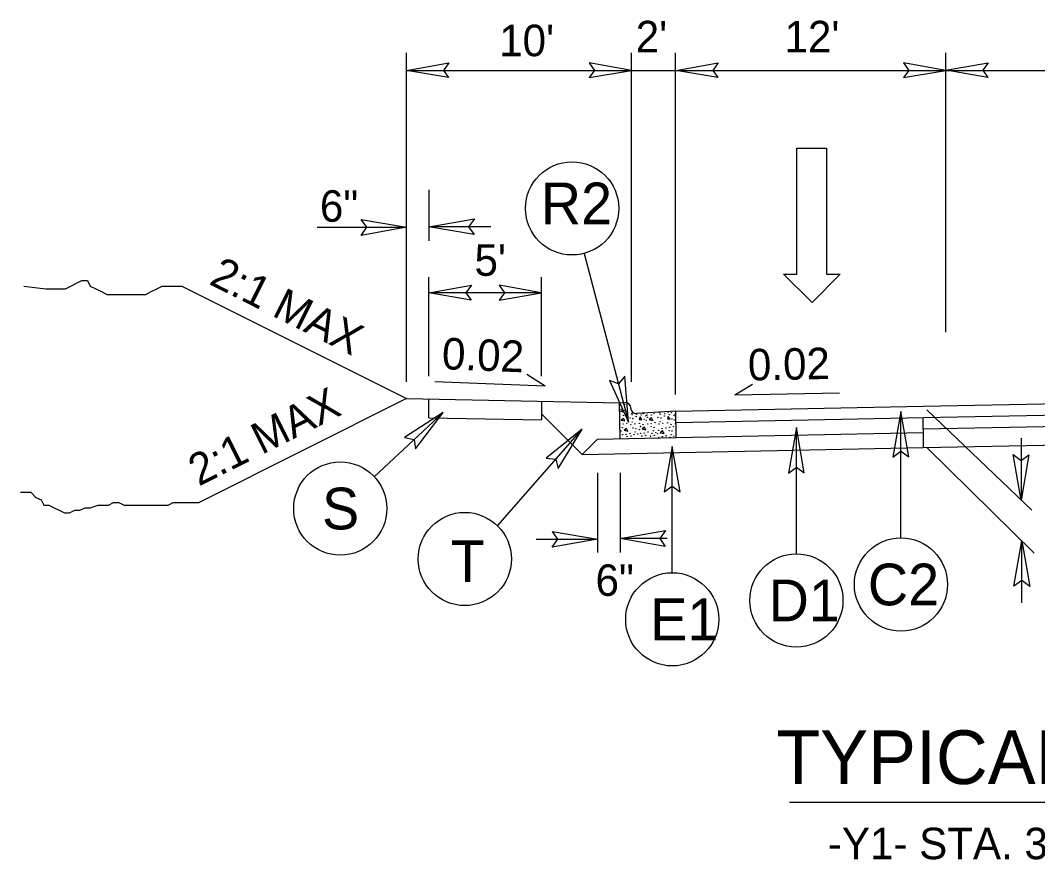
# Model space of a CAD drawing. Extents: x 1640342 to 1730599, y 538663 to 843747.
# Drawn here: x 1730273.38 to 1730318.6, y 539086.86 to 539124.15 of the extents above; entities that cross this region are included whole.
import ezdxf

# ---------------------------------------------------------------- set-up
doc = ezdxf.new("R2010")
doc.units = 0
for name, color, linetype in [('Default', 7, 'Continuous'), ('Typical Curb CELL', 7, 'Continuous'), ('Typical Hinge Slope Arterial CELL', 7, 'Continuous'), ('Typical Hinge Slope Interstate CELL', 7, 'Continuous'), ('Typical ID Circle CELL', 7, 'Continuous'), ('Typical Pavement Slope CELL', 7, 'Continuous'), ('Typical Pavement Slope Information CELL', 7, 'Continuous'), ('Typical Shoulder Slope CELL', 7, 'Continuous'), ('Typical Terminator CELL', 7, 'Continuous'), ('Typical Text ID Circle CELL', 7, 'Continuous'), ('Typical Text Label CELL', 7, 'Continuous')]:
    doc.layers.add(name, color=color, linetype=linetype)

msp = doc.modelspace()

# ---------------------------------------------------------------- linework, layer by layer
at = {"layer": 'Default'}
for p, q in [((1730290.546, 539108.08), (1730290.546, 539122.704)), ((1730300.546, 539108.08), (1730300.546, 539122.704)), ((1730302.51, 539107.522), (1730302.51, 539122.704)), ((1730290.546, 539121.925), (1730300.547, 539121.925)), ((1730300.514, 539121.925), (1730302.51, 539121.925)), ((1730302.51, 539121.925), (1730314.518, 539121.925)), ((1730314.518, 539121.925), (1730326.518, 539121.925)), ((1730307.898, 539112.875), (1730307.898, 539118.471)), ((1730307.898, 539118.471), (1730309.217, 539118.471)), ((1730309.217, 539118.471), (1730309.217, 539112.875)), ((1730291.546, 539116.615), (1730291.546, 539114.356)), ((1730286.577, 539114.951), (1730290.546, 539114.951)), ((1730294.296, 539114.975), (1730291.546, 539114.975)), ((1730308.578, 539111.616), (1730307.299, 539112.875)), ((1730307.299, 539112.875), (1730307.898, 539112.875)), ((1730309.817, 539112.875), (1730308.578, 539111.616)), ((1730309.217, 539112.875), (1730309.817, 539112.875)), ((1730291.546, 539108.334), (1730291.546, 539112.736)), ((1730296.546, 539108.334), (1730296.546, 539112.736)), ((1730296.546, 539112.04), (1730291.546, 539112.04)), ((1730313.683, 539106.84), (1730318.338, 539102.384)), ((1730317.87, 539105.582), (1730317.87, 539102.832)), ((1730313.683, 539105.165), (1730318.445, 539100.472)), ((1730299.039, 539104.042), (1730299.039, 539100.501)), ((1730300.038, 539104.042), (1730300.038, 539100.501)), ((1730296.308, 539101.096), (1730299.039, 539101.096)), ((1730302.138, 539101.12), (1730300.038, 539101.12)), ((1730317.893, 539098.266), (1730317.893, 539101.016))]:
    msp.add_line(p, q, dxfattribs=at)
for points in [[(1730292.42, 539121.603), (1730290.546, 539121.925), (1730292.431, 539122.259), (1730292.191, 539121.925)], [(1730298.673, 539121.603), (1730300.547, 539121.925), (1730298.662, 539122.259), (1730298.902, 539121.925)], [(1730304.392, 539121.601), (1730302.518, 539121.924), (1730304.402, 539122.257), (1730304.163, 539121.924)], [(1730312.644, 539121.603), (1730314.518, 539121.925), (1730312.633, 539122.259), (1730312.873, 539121.925)], [(1730316.392, 539121.604), (1730314.518, 539121.926), (1730316.402, 539122.26), (1730316.163, 539121.926)], [(1730293.42, 539111.718), (1730291.546, 539112.04), (1730293.431, 539112.373), (1730293.191, 539112.04)], [(1730294.672, 539111.718), (1730296.546, 539112.04), (1730294.661, 539112.373), (1730294.901, 539112.04)]]:
    msp.add_lwpolyline(points, close=True, dxfattribs=at)
at = {"layer": 'Typical Curb CELL'}
for p, q in [((1730300.014, 539107.156), (1730300.274, 539107.16)), ((1730300.038, 539105.563), (1730300.014, 539107.156)), ((1730300.056, 539106.779), (1730300.209, 539106.826)), ((1730300.194, 539106.735), (1730300.056, 539106.779)), ((1730300.209, 539106.826), (1730300.194, 539106.735)), ((1730300.517, 539106.914), (1730300.517, 539106.924)), ((1730302.518, 539106.778), (1730300.77, 539106.678)), ((1730300.927, 539106.53), (1730300.894, 539106.416)), ((1730301.014, 539106.412), (1730300.927, 539106.53)), ((1730302.175, 539106.549), (1730302.142, 539106.435)), ((1730302.263, 539106.431), (1730302.175, 539106.549)), ((1730302.536, 539105.613), (1730302.518, 539106.778)), ((1730300.187, 539106.462), (1730300.085, 539106.386)), ((1730300.085, 539106.386), (1730300.251, 539106.349)), ((1730300.251, 539106.349), (1730300.187, 539106.462)), ((1730300.894, 539106.416), (1730301.014, 539106.412)), ((1730301.125, 539106.069), (1730301.024, 539105.993)), ((1730301.19, 539105.956), (1730301.125, 539106.069)), ((1730301.435, 539106.482), (1730301.333, 539106.405)), ((1730301.333, 539106.405), (1730301.499, 539106.368)), ((1730301.499, 539106.368), (1730301.435, 539106.482)), ((1730302.142, 539106.435), (1730302.263, 539106.431)), ((1730300.32, 539106.013), (1730300.218, 539105.937)), ((1730300.218, 539105.937), (1730300.384, 539105.9)), ((1730300.384, 539105.9), (1730300.32, 539106.013)), ((1730301.024, 539105.993), (1730301.19, 539105.956)), ((1730301.931, 539105.901), (1730301.829, 539105.824)), ((1730301.829, 539105.824), (1730301.995, 539105.787)), ((1730301.995, 539105.787), (1730301.931, 539105.901))]:
    msp.add_line(p, q, dxfattribs=at)
for centre in [(1730300.029, 539107.046), (1730300.245, 539107.084), (1730300.083, 539106.865), (1730300.184, 539106.593), (1730300.303, 539106.646), (1730300.482, 539106.484), (1730300.56, 539106.678), (1730300.577, 539106.628), (1730300.755, 539106.545), (1730300.782, 539106.647), (1730300.977, 539106.611), (1730301.073, 539106.666), (1730301.183, 539106.574), (1730301.238, 539106.609), (1730301.257, 539106.513), (1730301.432, 539106.612), (1730301.551, 539106.665), (1730301.73, 539106.503), (1730301.807, 539106.697), (1730301.825, 539106.647), (1730301.856, 539106.476), (1730302.003, 539106.564), (1730302.03, 539106.666), (1730302.178, 539106.731), (1730302.225, 539106.63), (1730302.321, 539106.717), (1730302.431, 539106.594), (1730302.486, 539106.629), (1730302.505, 539106.532), (1730300.142, 539106.044), (1730300.173, 539106.205), (1730300.344, 539106.248), (1730300.521, 539106.188), (1730300.577, 539106.303), (1730300.608, 539106.457), (1730300.616, 539106.034), (1730300.692, 539106.219), (1730300.897, 539106.245), (1730300.948, 539106.101), (1730301.058, 539106.179), (1730301.105, 539106.413), (1730301.202, 539106.369), (1730301.267, 539106.205), (1730301.421, 539106.224), (1730301.421, 539106.091), (1730301.547, 539106.064), (1730301.592, 539106.267), (1730301.769, 539106.207), (1730301.825, 539106.322), (1730301.94, 539106.238), (1730302.078, 539106.031), (1730302.145, 539106.264), (1730302.245, 539106.066), (1730302.306, 539106.198), (1730302.353, 539106.433), (1730302.416, 539106.097), (1730302.45, 539106.388), (1730302.515, 539106.224), (1730300.087, 539105.901), (1730300.153, 539105.736), (1730300.306, 539105.756), (1730300.353, 539105.644), (1730300.477, 539105.799), (1730300.523, 539105.675), (1730300.655, 539105.738), (1730300.71, 539105.853), (1730300.742, 539106.008), (1730300.825, 539105.77), (1730300.893, 539105.957), (1730300.958, 539105.793), (1730301.008, 539105.672), (1730301.112, 539105.812), (1730301.179, 539105.704), (1730301.282, 539105.855), (1730301.393, 539105.672), (1730301.46, 539105.795), (1730301.516, 539105.91), (1730301.563, 539105.704), (1730301.631, 539105.826), (1730301.699, 539105.788), (1730301.753, 539105.932), (1730301.764, 539105.624), (1730301.908, 539106), (1730301.918, 539105.644), (1730302.088, 539105.686), (1730302.227, 539105.922), (1730302.266, 539105.626), (1730302.321, 539105.741), (1730302.353, 539105.896), (1730302.437, 539105.657)]:
    msp.add_circle(centre, 0.00801, dxfattribs=at)
for centre, start, end in [((1730300.278, 539106.921), 0.8814, 90.8814), ((1730300.756, 539106.917), 180.8814, 273.2659)]:
    msp.add_arc(centre, 0.239, start, end, dxfattribs=at)
at = {"layer": 'Typical Hinge Slope Arterial CELL'}
for p, q in [((1730280.554, 539112.342), (1730290.546, 539107.345)), ((1730290.546, 539107.345), (1730281.329, 539102.722))]:
    msp.add_line(p, q, dxfattribs=at)
msp.add_lwpolyline([(1730273.536, 539112.342), (1730274.521, 539112.219), (1730274.767, 539112.219), (1730275.137, 539112.219), (1730275.383, 539112.219), (1730275.629, 539112.342), (1730275.875, 539112.465), (1730276.121, 539112.589), (1730276.367, 539112.589), (1730276.491, 539112.342), (1730276.737, 539112.219), (1730276.983, 539112.095), (1730277.23, 539111.973), (1730277.476, 539111.973), (1730277.722, 539111.973), (1730277.968, 539111.973), (1730278.214, 539111.973), (1730278.461, 539111.973), (1730278.707, 539111.973), (1730278.953, 539111.973), (1730279.199, 539112.095), (1730279.445, 539112.219), (1730279.691, 539112.342), (1730280.061, 539112.342), (1730280.307, 539112.342), (1730280.554, 539112.342)], dxfattribs=at)
at = {"layer": 'Typical Hinge Slope Interstate CELL'}
msp.add_lwpolyline([(1730273.381, 539103.183), (1730273.611, 539103.183), (1730273.842, 539103.183), (1730274.072, 539102.953), (1730274.302, 539102.837), (1730274.418, 539102.607), (1730274.648, 539102.607), (1730274.879, 539102.492), (1730275.109, 539102.376), (1730275.339, 539102.261), (1730275.57, 539102.261), (1730275.8, 539102.376), (1730276.03, 539102.376), (1730276.261, 539102.492), (1730276.491, 539102.492), (1730276.837, 539102.607), (1730277.067, 539102.607), (1730277.298, 539102.607), (1730277.528, 539102.722), (1730277.758, 539102.722), (1730277.989, 539102.607), (1730278.219, 539102.607), (1730278.449, 539102.607), (1730278.68, 539102.607), (1730278.91, 539102.607), (1730279.256, 539102.607), (1730279.601, 539102.607), (1730279.947, 539102.607), (1730280.177, 539102.722), (1730280.523, 539102.722), (1730280.869, 539102.722), (1730281.329, 539102.722)], dxfattribs=at)
at = {"layer": 'Typical ID Circle CELL'}
for p, q in [((1730298.437, 539113.79), (1730300.417, 539106.298)), ((1730289.116, 539103.869), (1730292.18, 539106.73)), ((1730312.528, 539101.151), (1730312.528, 539106.761)), ((1730307.879, 539100.444), (1730307.879, 539106.053)), ((1730294.588, 539101.691), (1730298.354, 539105.976)), ((1730302.362, 539099.604), (1730302.362, 539105.213))]:
    msp.add_line(p, q, dxfattribs=at)
for centre in [(1730297.907, 539115.792), (1730287.602, 539102.455), (1730293.136, 539100.214), (1730312.527, 539099.081), (1730307.878, 539098.373), (1730302.361, 539097.533)]:
    msp.add_circle(centre, 2.071, dxfattribs=at)
at = {"layer": 'Typical Pavement Slope CELL'}
for p, q in [((1730314.518, 539110.291), (1730314.518, 539122.704)), ((1730302.518, 539106.778), (1730313.518, 539106.998)), ((1730313.518, 539106.998), (1730326.518, 539107.258)), ((1730296.551, 539106.668), (1730298.357, 539104.861)), ((1730302.528, 539106.278), (1730313.528, 539106.498)), ((1730313.518, 539105.998), (1730313.518, 539106.498)), ((1730313.528, 539106.498), (1730326.528, 539106.758)), ((1730313.518, 539105.998), (1730326.518, 539106.258)), ((1730299.039, 539105.543), (1730302.536, 539105.613)), ((1730302.541, 539105.612), (1730313.518, 539105.831)), ((1730299.039, 539105.543), (1730298.357, 539104.861)), ((1730298.357, 539104.861), (1730313.518, 539105.164)), ((1730313.518, 539105.165), (1730326.518, 539105.425))]:
    msp.add_line(p, q, dxfattribs=at)
msp.add_lwpolyline([(1730313.518, 539105.998), (1730313.518, 539105.164)], dxfattribs=at)
at = {"layer": 'Typical Pavement Slope Information CELL'}
for p, q in [((1730296.711, 539107.893), (1730295.897, 539108.408)), ((1730296.711, 539107.893), (1730291.812, 539108.09)), ((1730305.139, 539107.507), (1730305.922, 539107.98)), ((1730305.139, 539107.507), (1730309.798, 539107.6))]:
    msp.add_line(p, q, dxfattribs=at)
at = {"layer": 'Typical Shoulder Slope CELL'}
for p, q in [((1730290.546, 539107.345), (1730300.014, 539107.156)), ((1730291.546, 539106.492), (1730291.546, 539107.327)), ((1730296.546, 539107.227), (1730296.546, 539106.392)), ((1730291.546, 539106.492), (1730296.546, 539106.392))]:
    msp.add_line(p, q, dxfattribs=at)
at = {"layer": 'Typical Terminator CELL'}
for points in [[(1730288.538, 539115.297), (1730290.546, 539114.951), (1730288.527, 539114.594), (1730288.784, 539114.951)], [(1730293.554, 539114.629), (1730291.546, 539114.975), (1730293.565, 539115.332), (1730293.308, 539114.975)], [(1730299.57, 539108.151), (1730300.417, 539106.298), (1730300.246, 539108.342), (1730299.967, 539108.002)], [(1730290.949, 539105.107), (1730292.18, 539106.73), (1730290.461, 539105.613), (1730290.892, 539105.528)], [(1730312.874, 539104.753), (1730312.528, 539106.761), (1730312.171, 539104.742), (1730312.528, 539104.999)], [(1730308.224, 539104.046), (1730307.879, 539106.053), (1730307.522, 539104.034), (1730307.879, 539104.291)], [(1730297.288, 539104.239), (1730298.354, 539105.976), (1730296.753, 539104.695), (1730297.191, 539104.652)], [(1730302.708, 539103.205), (1730302.362, 539105.213), (1730302.005, 539103.194), (1730302.362, 539103.451)], [(1730318.215, 539104.84), (1730317.87, 539102.832), (1730317.513, 539104.851), (1730317.87, 539104.594)], [(1730297.031, 539101.442), (1730299.039, 539101.096), (1730297.02, 539100.739), (1730297.276, 539101.096)], [(1730302.046, 539100.774), (1730300.038, 539101.12), (1730302.057, 539101.477), (1730301.801, 539101.12)], [(1730317.548, 539099.008), (1730317.893, 539101.016), (1730318.25, 539098.997), (1730317.893, 539099.253)]]:
    msp.add_lwpolyline(points, close=True, dxfattribs=at)
at = {"layer": 'Typical Text Label CELL'}
msp.add_line((1730307.567, 539089.413), (1730345.383, 539089.413), dxfattribs=at)

# ---------------------------------------------------------------- texts
at = {"layer": 'Default'}
for s, p in [("10'", (1730294.668, 539122.553)), ('6"', (1730286.697, 539115.198)), ('6"', (1730298.95, 539098.575))]:
    msp.add_text(s, height=1.4, dxfattribs=at).set_placement(p)
msp.add_text("5'", height=1.4, rotation=360, dxfattribs=at).set_placement((1730293.57, 539112.796))
at = {"layer": 'Typical Hinge Slope Interstate CELL'}
for rotation, p in [(333.4354, (1730281.722, 539112.444)), (26.5646, (1730281.313, 539103.433))]:
    msp.add_text('2:1 MAX', height=1.4, rotation=rotation, dxfattribs=at).set_placement(p)
at = {"layer": 'Typical Pavement Slope Information CELL'}
for s, p in [("2'", (1730300.736, 539122.725)), ("12'", (1730307.352, 539122.725))]:
    msp.add_text(s, height=1.4, dxfattribs=at).set_placement(p)
for rotation, p in [(357.6997, (1730292.102, 539108.652)), (1.1457, (1730305.737, 539108.141))]:
    msp.add_text('0.02', height=1.4, rotation=rotation, dxfattribs=at).set_placement(p)
at = {"layer": 'Typical Text ID Circle CELL'}
for s, height, p in [('R2', 1.8535, (1730296.517, 539115.084)), ('S', 1.854, (1730286.791, 539101.529)), ('T', 1.854, (1730292.506, 539099.188)), ('C2', 1.8535, (1730311.054, 539098.154)), ('D1', 1.8535, (1730306.643, 539097.446)), ('E1', 1.8535, (1730301.378, 539096.606))]:
    msp.add_text(s, height=height, dxfattribs=at).set_placement(p)
at = {"layer": 'Typical Text Label CELL'}
msp.add_text('TYPICAL SECTION NO. 12', height=2.38712, rotation=360, dxfattribs=at).set_placement((1730306.986, 539090.213))
msp.add_text('-Y1- STA. 35+40.00 TIE TO EXISTING', height=1.4, dxfattribs=at).set_placement((1730309.278, 539086.875))

doc.saveas('drawing.dxf')
